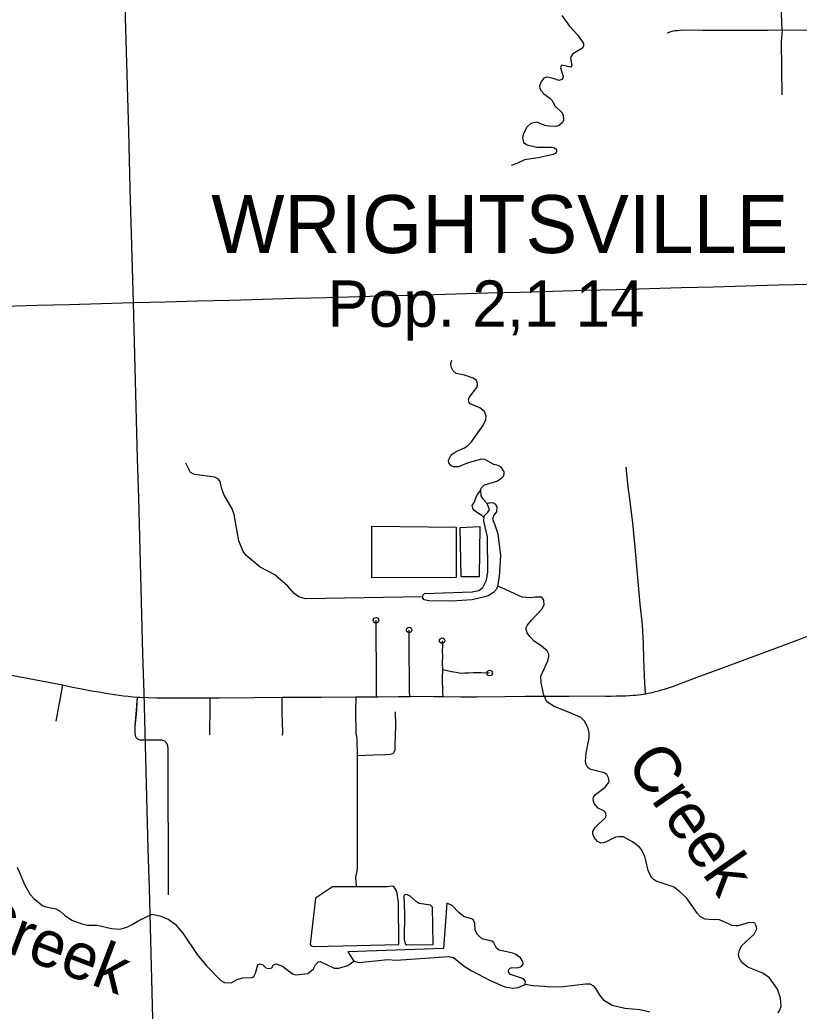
# Model space of a CAD drawing. Extents: x -19 to 366, y -4 to 359.
# Drawn here: x 156.487 to 157.832, y 181.814 to 183.524 of the extents above; entities that cross this region are included whole.
import ezdxf

# ---------------------------------------------------------------- set-up
doc = ezdxf.new("R2010")
doc.units = 0
for name, color, linetype in [('Level 31', 7, 'Continuous'), ('Level 32', 7, 'Continuous'), ('Level 35', 7, 'Continuous'), ('Level 45', 7, 'Continuous'), ('Level 6', 7, 'Continuous'), ('Level 60', 7, 'Continuous')]:
    doc.layers.add(name, color=color, linetype=linetype)

msp = doc.modelspace()

# ---------------------------------------------------------------- linework, layer by layer
at = {"layer": 'Level 31'}
for points in [[(157.8027, 183.5071), (157.8011, 183.5491), (157.8001, 183.5754), (157.7984, 183.6081), (157.798, 183.6146)], [(157.6045, 183.5019), (157.6065, 183.5029), (157.6086, 183.5038), (157.6108, 183.5045), (157.6129, 183.5051), (157.6152, 183.5055), (157.6174, 183.5059), (157.6196, 183.506), (157.6219, 183.506), (157.6321, 183.507), (157.6653, 183.5066), (157.7192, 183.5067), (157.7777, 183.5065), (157.8027, 183.5071)], [(157.8027, 183.5071), (157.8007, 183.4867), (157.8019, 183.3951)], [(157.8027, 183.5071), (157.8482, 183.5069), (157.889, 183.5072), (157.8917, 183.5073)], [(157.1026, 182.3566), (157.1027, 182.3637), (157.1023, 182.418), (157.1019, 182.4499), (157.1019, 182.4731), (157.1017, 182.4888)], [(157.1608, 182.3572), (157.1595, 182.3638), (157.1593, 182.3967), (157.1589, 182.4226), (157.1588, 182.4392), (157.1589, 182.4494), (157.1588, 182.4719)], [(157.2157, 182.4534), (157.2163, 182.4441), (157.2161, 182.4362), (157.2162, 182.4256), (157.2159, 182.4156), (157.2162, 182.4031)], [(157.5669, 182.3619), (157.5714, 182.3627), (157.5756, 182.3637), (157.5798, 182.3647), (157.584, 182.3658), (157.5893, 182.3671), (157.5945, 182.3685), (157.5997, 182.37), (157.6048, 182.3716), (157.6099, 182.3733), (157.615, 182.3751), (157.6559, 182.3903), (157.7138, 182.4117), (157.7589, 182.4284), (157.8053, 182.4459), (157.8479, 182.4621)], [(156.2088, 182.4439), (156.25, 182.4359), (156.3085, 182.4247), (156.3297, 182.4207), (156.3755, 182.4121), (156.4913, 182.3903), (156.5604, 182.3771)], [(157.2162, 182.4031), (157.216, 182.3887), (157.2159, 182.3795), (157.2162, 182.3745), (157.2164, 182.3632), (157.2168, 182.3573)], [(157.2977, 182.3976), (157.2836, 182.3978), (157.2765, 182.3978), (157.2694, 182.3978), (157.2623, 182.3976), (157.2552, 182.3973), (157.2481, 182.397), (157.2401, 182.3984), (157.2321, 182.3999), (157.2242, 182.4015), (157.2162, 182.4031)], [(156.5604, 182.3771), (156.5576, 182.3614), (156.5548, 182.3458), (156.5521, 182.3302), (156.5494, 182.3145)], [(156.5604, 182.3771), (156.5778, 182.3735), (156.5942, 182.3702), (156.6107, 182.3672), (156.6272, 182.3644), (156.6349, 182.363), (156.6427, 182.3617), (156.6505, 182.3605), (156.6583, 182.3594), (156.6661, 182.3584), (156.6739, 182.3576), (156.6818, 182.3569), (156.6896, 182.3563)], [(156.6896, 182.3563), (156.6875, 182.3269), (156.6855, 182.3053), (156.6852, 182.2931)], [(156.6896, 182.3563), (156.6855, 182.3053), (156.6852, 182.2931), (156.6865, 182.2877), (156.69, 182.2842), (156.6934, 182.2827), (156.702, 182.2827), (156.7314, 182.2823), (156.7364, 182.2806), (156.7394, 182.2778), (156.7419, 182.2726), (156.7425, 182.2665), (156.7431, 182.0152)], [(156.6896, 182.3563), (156.6942, 182.356), (156.7088, 182.3554), (156.7234, 182.3551), (156.738, 182.355), (156.7526, 182.3551), (156.8147, 182.3551)], [(156.8147, 182.3551), (156.8147, 182.3391), (156.8147, 182.3232), (156.8146, 182.3072), (156.8145, 182.2913)], [(156.8147, 182.3551), (156.8308, 182.3551), (156.892, 182.3556), (156.9393, 182.3558)], [(156.9393, 182.3558), (156.9634, 182.356), (157.0069, 182.356), (157.0667, 182.3566)], [(156.9393, 182.3558), (156.9394, 182.3289), (156.9404, 182.2954), (156.9395, 182.2903)], [(157.0667, 182.3566), (157.0661, 182.3334), (157.0669, 182.2936), (157.0678, 182.2895), (157.0685, 182.2834), (157.069, 182.2547)], [(157.0667, 182.3566), (157.1026, 182.3566)], [(157.1026, 182.3566), (157.1052, 182.3565), (157.1407, 182.357), (157.1608, 182.3572)], [(157.1608, 182.3572), (157.1664, 182.3575), (157.202, 182.3571), (157.2168, 182.3573)], [(157.2168, 182.3573), (157.2481, 182.3568), (157.276, 182.3569), (157.3237, 182.3573), (157.359, 182.3575), (157.3833, 182.3577), (157.3869, 182.3576), (157.3905, 182.3576), (157.3941, 182.3576), (157.3976, 182.3577), (157.4214, 182.3576), (157.4349, 182.3575), (157.4897, 182.3581), (157.4983, 182.358), (157.5069, 182.358), (157.5155, 182.3581), (157.524, 182.3583), (157.5326, 182.3586), (157.5455, 182.3593), (157.5498, 182.3596), (157.5542, 182.36), (157.5585, 182.3606), (157.5628, 182.3612), (157.5669, 182.3619)], [(157.069, 182.2547), (157.0693, 182.2355), (157.0693, 182.1979), (157.0691, 182.0627), (157.0688, 182.0564), (157.0669, 182.0478), (157.0664, 182.045), (157.0675, 182.0303)]]:
    msp.add_lwpolyline(points, dxfattribs=at)
for centre in [(157.1017, 182.4888), (157.1588, 182.4719), (157.2157, 182.4534), (157.2977, 182.3976)]:
    msp.add_circle(centre, 0.00473, dxfattribs=at)
at = {"layer": 'Level 32'}
msp.add_lwpolyline([(157.5669, 182.3619), (157.5656, 182.3801), (157.5641, 182.4215), (157.5631, 182.4485), (157.5615, 182.481), (157.5577, 182.5163), (157.5522, 182.5753), (157.5487, 182.6147), (157.5446, 182.6568), (157.5387, 182.7066), (157.5376, 182.7137), (157.5331, 182.7527)], dxfattribs=at)
at = {"layer": 'Level 35'}
for points in [[(157.4224, 183.532), (157.4357, 183.5134), (157.4499, 183.4978), (157.4599, 183.4834), (157.4598, 183.4794), (157.458, 183.4758), (157.4415, 183.4659), (157.4376, 183.4609), (157.4373, 183.458), (157.4395, 183.4457), (157.4373, 183.443), (157.4226, 183.4461), (157.4213, 183.4451), (157.4199, 183.4415), (157.4245, 183.4268), (157.4242, 183.4239), (157.4226, 183.4214), (157.4173, 183.4198), (157.4072, 183.423), (157.3982, 183.4256), (157.3942, 183.4252), (157.3911, 183.4236), (157.3859, 183.417), (157.3836, 183.4103), (157.3844, 183.406), (157.3868, 183.4018), (157.3914, 183.397), (157.4018, 183.3894), (157.4051, 183.3859), (157.4111, 183.3754), (157.4227, 183.3641), (157.4245, 183.3599), (157.4251, 183.3508)], [(157.4251, 183.3508), (157.4229, 183.3466), (157.4184, 183.3425), (157.4133, 183.3405), (157.3997, 183.3411), (157.3932, 183.3423), (157.3792, 183.3479), (157.3687, 183.3458), (157.3614, 183.339), (157.356, 183.3278), (157.3544, 183.3212), (157.3563, 183.3126), (157.3623, 183.3088), (157.3794, 183.305), (157.4046, 183.305), (157.4094, 183.3037), (157.4133, 183.3006), (157.4133, 183.2976), (157.4117, 183.2947), (157.4076, 183.2921), (157.3813, 183.2862), (157.3581, 183.2827), (157.3448, 183.2767), (157.3349, 183.2731)], [(157.282, 182.7125), (157.2832, 182.7167), (157.2889, 182.7225), (157.3104, 182.7288), (157.3183, 182.7338), (157.3217, 182.7374), (157.3228, 182.7412), (157.3226, 182.7445), (157.3179, 182.7526), (157.3124, 182.7556), (157.3052, 182.7574), (157.2892, 182.7662), (157.2835, 182.7667), (157.2606, 182.76), (157.244, 182.7535), (157.2353, 182.7533), (157.2311, 182.7549), (157.2274, 182.7604), (157.2268, 182.7648), (157.2314, 182.7739), (157.2399, 182.7797), (157.2546, 182.7861), (157.2588, 182.7888), (157.2666, 182.7963), (157.2872, 182.8258), (157.2911, 182.8345), (157.2916, 182.8412), (157.2887, 182.8486), (157.2806, 182.8549), (157.2644, 182.8622), (157.2623, 182.8646), (157.2611, 182.869), (157.2624, 182.8732), (157.2759, 182.8904), (157.277, 182.8944), (157.2768, 182.8974), (157.2748, 182.9024), (157.2695, 182.9065), (157.2544, 182.9113), (157.2402, 182.9142), (157.2346, 182.9191), (157.2311, 182.9259), (157.2309, 182.9314), (157.2325, 182.9371), (157.2327, 182.9373)], [(157.1819, 182.529), (156.98, 182.5255), (156.9682, 182.5293), (156.9606, 182.5346), (156.9495, 182.5478), (156.9269, 182.5673), (156.9019, 182.5801), (156.8772, 182.601), (156.8722, 182.6076), (156.8648, 182.6257), (156.8584, 182.6616), (156.8571, 182.671), (156.8536, 182.6809), (156.8391, 182.7056), (156.8352, 182.7172), (156.8325, 182.7278), (156.8299, 182.7319), (156.8235, 182.7355), (156.7883, 182.7399), (156.7817, 182.7438), (156.7732, 182.7595)], [(157.2879, 182.6661), (157.2841, 182.6693), (157.2759, 182.6747), (157.2692, 182.6797), (157.2674, 182.6864), (157.271, 182.6919), (157.2758, 182.7037), (157.282, 182.7125), (157.2826, 182.7032), (157.2855, 182.6987), (157.2936, 182.6904)], [(157.3114, 182.5476), (157.3096, 182.5425), (157.3043, 182.5365), (157.2951, 182.5309), (157.2894, 182.529), (157.2675, 182.5242), (157.2322, 182.5216), (157.1926, 182.5225), (157.1848, 182.5241), (157.1823, 182.5271), (157.1824, 182.5321), (157.1856, 182.5349), (157.2677, 182.5377), (157.2789, 182.5403), (157.286, 182.5455), (157.2923, 182.5577), (157.2944, 182.5725), (157.294, 182.6325), (157.288, 182.6594), (157.2885, 182.6687), (157.2945, 182.6749), (157.2975, 182.6791), (157.2936, 182.6904), (157.2989, 182.6916), (157.3042, 182.6911), (157.3076, 182.6892), (157.3103, 182.6838), (157.3093, 182.6756), (157.3048, 182.67), (157.3028, 182.6632), (157.3067, 182.6535), (157.3119, 182.638), (157.3165, 182.6005), (157.3143, 182.564), (157.3114, 182.5476)], [(157.0945, 182.6508), (157.2402, 182.6494), (157.2401, 182.5625), (157.0942, 182.5621)], [(157.0942, 182.5621), (157.0945, 182.6508)], [(157.2466, 182.6487), (157.2809, 182.6502), (157.2798, 182.5636), (157.2485, 182.5635)], [(157.2485, 182.5635), (157.2466, 182.6487)], [(157.4641, 182.2593), (157.4697, 182.2856), (157.4696, 182.2943), (157.4678, 182.3021), (157.4618, 182.3138), (157.4551, 182.3212), (157.4366, 182.3293), (157.409, 182.3401), (157.3962, 182.3481), (157.3915, 182.3593), (157.3864, 182.3809), (157.3859, 182.3923), (157.3983, 182.4188), (157.3999, 182.4264), (157.3997, 182.4304), (157.3971, 182.4359), (157.3843, 182.4464), (157.375, 182.4522), (157.3669, 182.4606), (157.3627, 182.4668), (157.3603, 182.4748), (157.3624, 182.4798), (157.37, 182.4891), (157.388, 182.5077), (157.3919, 182.5152), (157.3913, 182.5235), (157.3876, 182.5284), (157.3764, 182.5285), (157.3689, 182.5275), (157.3541, 182.5283), (157.3198, 182.5441), (157.3114, 182.5476)], [(157.7552, 181.9662), (157.7518, 181.9675), (157.7436, 181.9667), (157.726, 181.9617), (157.7226, 181.9613), (157.7162, 181.9622), (157.6943, 181.9717), (157.6889, 181.9724), (157.6833, 181.9717), (157.6698, 181.9731), (157.6614, 181.9772), (157.6562, 181.9831), (157.6375, 182.0096), (157.6266, 182.0198), (157.6163, 182.0282), (157.5849, 182.0389), (157.5799, 182.0421), (157.5771, 182.0451), (157.5714, 182.0568), (157.5671, 182.0743), (157.5657, 182.0813), (157.5599, 182.093), (157.5558, 182.0979), (157.5444, 182.1067), (157.5289, 182.1149), (157.5208, 182.1152), (157.5149, 182.1144), (157.4991, 182.1066), (157.4945, 182.1049), (157.4896, 182.1044), (157.4839, 182.107), (157.4781, 182.114), (157.476, 182.1201), (157.4761, 182.1241), (157.48, 182.1311), (157.4984, 182.149), (157.4991, 182.1526), (157.4974, 182.1569), (157.4947, 182.1598), (157.485, 182.1644), (157.4781, 182.1725), (157.4765, 182.1789), (157.4772, 182.1835), (157.4804, 182.1883), (157.4969, 182.2008), (157.5031, 182.2083), (157.5038, 182.2109), (157.503, 182.2168), (157.4999, 182.2229), (157.4955, 182.2255), (157.4704, 182.2321), (157.4664, 182.2352), (157.4641, 182.2396), (157.4629, 182.2455), (157.4641, 182.2593)], [(156.4823, 182.0626), (156.4954, 182.0317), (156.5046, 182.0156), (156.5113, 182.0085), (156.5269, 181.9963), (156.5319, 181.9941), (156.5494, 181.9908), (156.5564, 181.9866), (156.564, 181.9797), (156.5766, 181.9712), (156.5942, 181.9649), (156.6039, 181.963), (156.6203, 181.963), (156.6452, 181.957), (156.6598, 181.9561), (156.6719, 181.9594), (156.6809, 181.9637), (156.6925, 181.971), (156.7156, 181.9817)], [(157.1411, 181.9291), (157.1407, 182.0026), (157.1375, 182.0206), (157.1323, 182.0293), (157.1298, 182.0302), (157.1211, 182.029), (157.0265, 182.0288), (156.9971, 182.0093), (156.9883, 181.9296), (156.9895, 181.927), (156.9948, 181.9261)], [(157.1994, 181.9935), (157.1959, 181.9972), (157.176, 182.0003), (157.1708, 182.0034), (157.1605, 182.0128), (157.155, 182.0156), (157.1512, 182.0152), (157.1499, 182.0131), (157.151, 181.9824), (157.1505, 181.9385), (157.1521, 181.9305), (157.1542, 181.9288), (157.2003, 181.9291)], [(157.2238, 182.0006), (157.2183, 181.9224), (157.0529, 181.917)], [(157.2003, 181.9291), (157.1994, 181.9935)], [(157.2721, 181.9663), (157.2698, 181.9716), (157.2669, 181.9736), (157.254, 181.9771), (157.2446, 181.9846), (157.2329, 181.9965), (157.2238, 182.0006)], [(156.7156, 181.9817), (156.7303, 181.9781), (156.744, 181.9724), (156.7551, 181.9647), (156.7685, 181.9491), (156.7932, 181.9123), (156.8091, 181.8923), (156.8341, 181.8671), (156.8402, 181.8638), (156.8517, 181.8631), (156.8621, 181.8691), (156.871, 181.872), (156.8878, 181.8724), (156.8907, 181.874), (156.8935, 181.8801), (156.8975, 181.8945), (156.9009, 181.8959), (156.9062, 181.8942), (156.9117, 181.889), (156.9167, 181.8879), (156.9216, 181.8893), (156.925, 181.8941), (156.9291, 181.8958), (156.9402, 181.8919), (156.9532, 181.882), (156.9589, 181.8781), (156.9634, 181.8772), (156.9841, 181.8793), (156.994, 181.8873), (156.9972, 181.8942), (157.0017, 181.8994), (157.0055, 181.8998), (157.0295, 181.8885), (157.0376, 181.8885), (157.0533, 181.8933), (157.0631, 181.9009)], [(157.0529, 181.917), (157.0631, 181.9009), (157.0722, 181.8986), (157.1219, 181.9034), (157.1367, 181.9024), (157.2272, 181.9089), (157.2356, 181.907), (157.2539, 181.892), (157.2656, 181.8846), (157.2989, 181.8674), (157.3241, 181.8563), (157.3378, 181.854), (157.3472, 181.855), (157.3593, 181.8606), (157.3594, 181.8663), (157.3562, 181.8701), (157.3337, 181.8775), (157.3304, 181.8818), (157.3302, 181.8856), (157.333, 181.8883), (157.3368, 181.8895), (157.345, 181.889), (157.3529, 181.8917), (157.3555, 181.8957), (157.3553, 181.9003), (157.351, 181.9063), (157.343, 181.9123), (157.3377, 181.9145), (157.3143, 181.9198), (157.3093, 181.9228), (157.3047, 181.9324), (157.3013, 181.9349), (157.2864, 181.9387), (157.2824, 181.9406), (157.2769, 181.9464), (157.273, 181.9543), (157.2721, 181.9663)], [(157.7949, 181.8113), (157.7981, 181.8149), (157.8007, 181.8231), (157.7998, 181.8369), (157.7943, 181.8525), (157.7805, 181.8719), (157.769, 181.8797), (157.7433, 181.8905), (157.7332, 181.8982), (157.7285, 181.9063), (157.7271, 181.9124), (157.7288, 181.919), (157.7323, 181.927), (157.7542, 181.9474), (157.7587, 181.9564), (157.7577, 181.9615), (157.7552, 181.9662)], [(156.9948, 181.9261), (157.1411, 181.9291)], [(157.5742, 181.8125), (157.5577, 181.8165), (157.5309, 181.8192), (157.5093, 181.8243), (157.4961, 181.832), (157.4877, 181.842), (157.4811, 181.8533), (157.4778, 181.8573), (157.471, 181.8608), (157.463, 181.8611), (157.4253, 181.8562), (157.4014, 181.8559), (157.3929, 181.857), (157.372, 181.8579), (157.3593, 181.8606)]]:
    msp.add_lwpolyline(points, dxfattribs=at)
at = {"layer": 'Level 45'}
msp.add_lwpolyline([(157.135, 182.3308), (157.1354, 182.3079), (157.1344, 182.2724), (157.1344, 182.2649), (157.1326, 182.2606), (157.1301, 182.2582), (157.1259, 182.2571), (157.1178, 182.2566), (157.0981, 182.2562), (157.069, 182.2547)], dxfattribs=at)
at = {"layer": 'Level 60'}
for points in [[(0, 180.8999), (7.1228, 180.9044), (14.2457, 180.9176), (21.3685, 180.9397), (28.4912, 180.9706), (35.614, 181.0103), (42.7366, 181.0589), (49.8592, 181.1163), (56.9818, 181.1825), (64.1042, 181.2575), (71.2266, 181.3414), (78.3488, 181.4341), (85.4709, 181.5357), (92.5929, 181.646), (99.7147, 181.7652), (106.8364, 181.8933), (113.9579, 182.0301), (121.0793, 182.1758), (128.2005, 182.3303), (135.3214, 182.4936), (142.4422, 182.6658), (149.5627, 182.8468), (156.683, 183.0366), (163.8031, 183.2352), (170.9229, 183.4427), (178.0425, 183.659), (185.1617, 183.8841), (192.2807, 184.1181), (199.3994, 184.3608), (206.5178, 184.6124), (213.6359, 184.8728), (220.7537, 185.1421), (227.8711, 185.4201), (234.9881, 185.707), (242.1048, 186.0027), (249.2212, 186.3073), (256.3371, 186.6206), (263.4526, 186.9428), (270.5678, 187.2738), (277.6825, 187.6136), (284.7968, 187.9622), (291.9107, 188.3197), (299.0241, 188.6859), (306.1371, 189.061), (313.2495, 189.4449), (320.3615, 189.8377), (327.4731, 190.2392), (334.5841, 190.6495), (341.6946, 191.0687)], [(161.4532, 2.0533), (161.2336, 10.6702), (161.0133, 19.2873), (160.7922, 27.9044), (160.5704, 36.5217), (160.3478, 45.1392), (160.1245, 53.7568), (159.9003, 62.3745), (159.6754, 70.9923), (159.4498, 79.6103), (159.2234, 88.2284), (158.9962, 96.8466), (158.7683, 105.465), (158.5396, 114.0835), (158.3102, 122.7022), (158.08, 131.321), (157.849, 139.9399), (157.6173, 148.559), (157.3849, 157.1782), (157.1517, 165.7975), (156.9177, 174.417), (156.683, 183.0366), (156.511, 189.3363)], [(0, 172.2839), (7.1335, 172.2883), (14.267, 172.3015), (21.4005, 172.3236), (28.5339, 172.3544), (35.6673, 172.3941), (42.8006, 172.4426), (49.9339, 172.4999), (57.0671, 172.566), (64.2002, 172.6409), (71.3332, 172.7246), (78.4661, 172.8172), (85.5989, 172.9186), (92.7315, 173.0287), (99.8641, 173.1477), (106.9964, 173.2755), (114.1286, 173.4122), (121.2606, 173.5576), (128.3925, 173.7119), (135.5241, 173.8749), (142.6555, 174.0468), (149.7867, 174.2275), (156.9177, 174.417), (164.0485, 174.6153), (171.179, 174.8224), (178.3092, 175.0383), (185.4392, 175.2631), (192.5688, 175.4966), (199.6982, 175.739), (206.8273, 175.9902), (213.9561, 176.2502), (221.0845, 176.5189), (228.2126, 176.7965), (235.3404, 177.083), (242.4677, 177.3782), (249.5948, 177.6822), (256.7214, 177.995), (263.8476, 178.3167), (270.9735, 178.6471), (278.0989, 178.9863), (285.2239, 179.3344), (292.3485, 179.6912), (299.4726, 180.0569), (306.5963, 180.4314), (313.7195, 180.8146), (320.8422, 181.2067), (327.9644, 181.6076), (335.0862, 182.0172), (342.2074, 182.4357)]]:
    msp.add_spline(points, degree=3, dxfattribs=at)

# ---------------------------------------------------------------- texts
at = {"layer": 'Level 35'}
for rotation, p in [(304.698, (157.5315, 182.2421)), (339.1616, (156.3908, 181.9436))]:
    msp.add_text('Creek', height=0.08, rotation=rotation, dxfattribs=at).set_placement(p)
at = {"layer": 'Level 6'}
for s, height, p in [('WRIGHTSVILLE', 0.1, (156.8174, 183.1221)), ('Pop. 2,1 14', 0.08, (157.018, 182.9949))]:
    msp.add_text(s, height=height, dxfattribs=at).set_placement(p)

doc.saveas('drawing.dxf')
